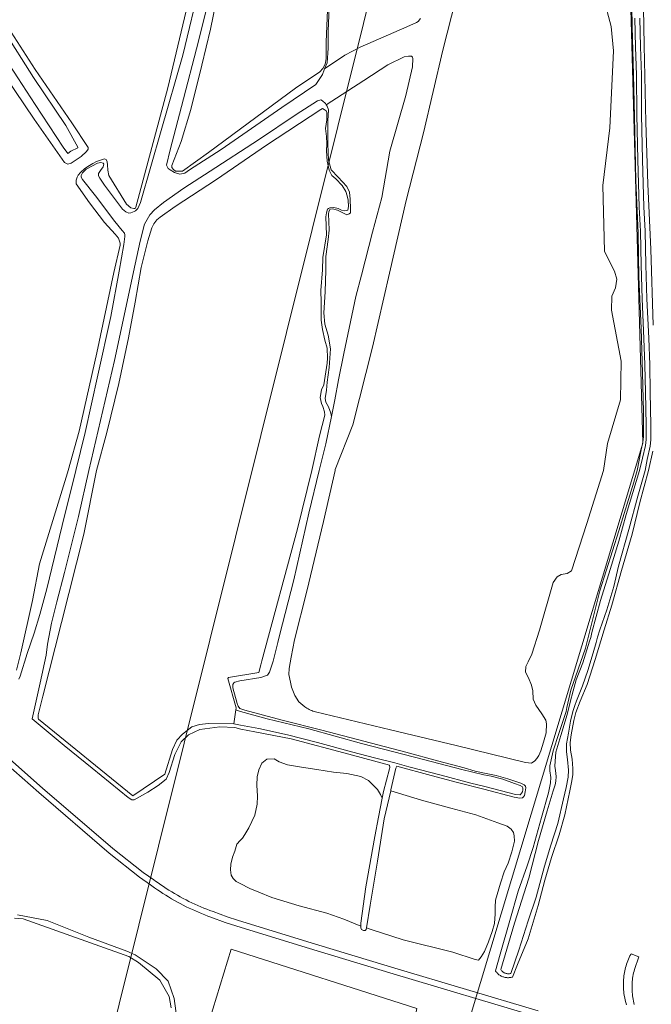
# Model space of a CAD drawing. Header units: metres. Extents: x 250001 to 257773, y 598992 to 609118.
# Tile 632 of 656: x 253727 to 253940, y 606820 to 607152. Entities that reach past the tile are written whole.
import ezdxf
from ezdxf.lldxf.tags import DXFTag

# ---------------------------------------------------------------- set-up
doc = ezdxf.new("R2010")
doc.units = ezdxf.units.M
for name, color, linetype, lineweight in [('B-WE-GR-BOS_LOOF-GV', 252, 'Continuous', 13), ('B-WE-GR-GROENVOORZIENING-GV', 252, 'Continuous', 18), ('B-WE-KG-GRENS_PERCEEL-G', 150, 'KG-PERCEEL', 18), ('B-WE-OG-WATER-GV', 252, 'Continuous', 18), ('B-WE-OG-WATER_SLOOT-GV', 252, 'Continuous', 18), ('B-WE-VH-ONVERHARD-GV', 252, 'Continuous', 18), ('X-XX-AL-REFERENTIE-G', 7, 'Continuous', 18)]:
    doc.layers.add(name, color=color, linetype=linetype, lineweight=lineweight)
doc.styles.get("Standard").update_dxf_attribs({"font": 'NLCS-ISO.ttf'})
tags = doc.linetypes.add('KG-PERCEEL', pattern='A,5.5,-2,["P",Standard,S=1.8,R=0,X=-0.5,Y=-0.9],-2,5.5,-2,[5,NLCS.SHX,S=0.75,R=0,X=0,Y=0],-2', length=19).pattern_tags.tags
tags[6] = DXFTag(74, 10)

# ---------------------------------------------------------------- blocks, each defined once
blk = doc.blocks.new('BS2021-132-Xref-KAD-20210617')
at = {"layer": 'B-WE-KG-GRENS_PERCEEL-G', "flags": 128}
for points in [[(253587.69, 606125.78), (253774.016, 606873.424), (253886.27, 607323.85)], [(253946.01, 607270.08), (253930.49, 607253.25), (253937.27, 607009.28), (253663.87, 606101.65), (253650.32, 606086.26)]]:
    blk.add_lwpolyline(points, dxfattribs=at)
blk = doc.blocks.new('BS2021-132-Xref-BGT-GRIJS-20210617-aangepast')
at = {"layer": 'B-WE-GR-BOS_LOOF-GV', "flags": 128}
for points in [[(253831.604, 607158.817), (253831.184, 607148.207), (253831.248, 607142.405), (253830.811, 607137.417), (253829.974, 607135.421), (253836.82, 607139.959), (253841.981, 607142.696), (253857.741, 607149.594), (253860.956, 607151.01), (253861.499, 607151.329), (253862.267, 607152.329)], [(253877.138, 607170.43), (253869.885, 607141.708), (253863.309, 607113.804), (253857.533, 607091.071), (253851.898, 607066.571), (253846.129, 607041.662), (253839.548, 607015.39), (253833.601, 607000.434), (253833.503, 607000), (253829.618, 606982.808), (253824.045, 606959.346), (253819.834, 606942.94), (253818.777, 606937.139), (253818.051, 606933.314), (253817.981, 606931.267), (253818.453, 606928.703), (253818.887, 606926.999), (253819.955, 606924.172), (253821.316, 606922.067), (253823.361, 606920.364), (253823.663, 606920.166), (253824.047, 606919.935), (253824.438, 606919.718), (253824.836, 606919.514), (253825.242, 606919.325), (253825.654, 606919.151), (253826.073, 606918.992), (253826.496, 606918.847), (253826.925, 606918.718), (253852.157, 606912.659), (253874.392, 606907.381), (253897.673, 606901.692), (253899.693, 606901.427), (253900.801, 606902.2), (253901.492, 606902.971), (253902.251, 606903.95), (253902.867, 606905.555), (253903.751, 606908.483), (253904.635, 606911.621), (253904.823, 606914.684), (253904.536, 606915.935), (253903.27, 606918.014), (253901.162, 606920.923), (253900.313, 606923.005), (253900.155, 606925.787), (253899.725, 606927.733), (253898.734, 606930.231), (253897.747, 606932.034), (253897.873, 606933.983), (253898.559, 606935.519), (253899.794, 606938.172), (253902.384, 606946.262), (253907.008, 606962.299), (253908.386, 606964.256), (253909.773, 606964.962), (253911.719, 606965.392), (253913.244, 606966.238), (253918.426, 606982.139), (253923.998, 607000), (253925.393, 607009.135), (253929.699, 607023.838), (253929.929, 607036.896), (253926.746, 607054.024), (253926.867, 607058.785), (253928.082, 607061.645), (253928.481, 607064.503), (253927.656, 607067.22), (253926.698, 607069.122), (253924.37, 607074.011), (253923.756, 607096.043), (253926.142, 607115.501), (253927.42, 607141.484), (253926.578, 607149.642), (253923.962, 607159.426)]]:
    blk.add_lwpolyline(points, dxfattribs=at)
for points in [[(253859.605, 607139.368), (253859.286, 607139.684), (253858.289, 607139.681), (253856.839, 607139.404), (253851.271, 607136.757), (253843.217, 607131.517), (253830.548, 607123.27), (253830.822, 607122.829), (253831.302, 607121.606), (253831.109, 607117.933), (253831.121, 607114.396), (253831.067, 607109.975), (253831.288, 607104.67), (253832.25, 607101.409), (253834.571, 607098.899), (253837.438, 607095.78), (253838.396, 607093.81), (253838.608, 607091.43), (253838.754, 607088.234), (253838.758, 607086.874), (253838.283, 607086.532), (253837.468, 607086.258), (253834.334, 607087.744), (253832.701, 607088.215), (253831.817, 607088.144), (253831.411, 607087.326), (253831.346, 607086.374), (253831.422, 607083.994), (253831.567, 607081.001), (253831.169, 607077.939), (253830.439, 607072.156), (253830.454, 607067.531), (253830.137, 607060.252), (253829.683, 607053.177), (253830.036, 607049.369), (253831.204, 607045.7), (253831.966, 607041.077), (253831.579, 607034.75), (253830.846, 607029.851), (253830.583, 607027.129), (253830.183, 607024.339), (253830.459, 607023.116), (253831.349, 607021.486), (253832.104, 607019.38), (253832.311, 607018.225), (253833.495, 607023.896), (253834.652, 607030.61), (253836.437, 607039.503), (253840.502, 607058.694), (253842.384, 607065.818), (253846.1, 607080.384), (253849.237, 607092.046), (253851.998, 607107.697), (253857.334, 607126.394), (253859.661, 607136.058), (253859.788, 607138.915)], [(253814.721, 606901.864), (253813.044, 606902.827), (253810.539, 606902.81), (253808.878, 606901.407), (253807.78, 606899.173), (253807.239, 606896.804), (253807.119, 606894.019), (253807.422, 606890.333), (253807.231, 606887.618), (253806.491, 606883.924), (253804.432, 606879.596), (253803.055, 606877.36), (253802.367, 606876.172), (253801.538, 606875.331), (253800.433, 606874.071), (253799.753, 606871.77), (253798.931, 606869.747), (253798.39, 606867.377), (253798.264, 606865.497), (253798.554, 606863.69), (253799.189, 606862.511), (253800.169, 606861.543), (253801.496, 606860.856), (253804.778, 606859.139), (253807.849, 606857.907), (253812.175, 606856.196), (253821.45, 606853.336), (253830.722, 606850.823), (253836.511, 606848.844), (253842.174, 606846.514), (253842.197, 606847.55), (253843.9, 606859.728), (253846.886, 606876.721), (253848.204, 606883.228), (253849.377, 606889.586), (253848.79, 606890.855), (253847.804, 606892.588), (253846.612, 606893.833), (253844.826, 606895.526), (253842.172, 606896.9), (253837.433, 606897.981), (253832.977, 606898.369), (253827.403, 606899.305), (253822.248, 606900.106), (253817.511, 606900.909)], [(253862.686, 606888.93), (253852.285, 606892.104), (253850.1, 606882.667), (253847.835, 606868.382), (253845.304, 606853.537), (253844.132, 606845.943), (253845.651, 606845.322), (253856.53, 606841.916), (253873.26, 606837.714), (253880.793, 606835.259), (253881.908, 606834.988), (253882.735, 606836.107), (253883.837, 606837.924), (253885.206, 606841.204), (253886.435, 606844.692), (253887.252, 606847.411), (253887.509, 606850.614), (253887.494, 606852.911), (253887.617, 606855.208), (253889.249, 606860.995), (253890.476, 606864.761), (253891.917, 606867.763), (253893.074, 606871.598), (253893.955, 606875.153), (253893.943, 606876.893), (253893.657, 606878.074), (253892.884, 606879.182), (253891.486, 606880.147), (253888.416, 606881.31), (253880.951, 606884.043), (253872.586, 606886.214)], [(253861.041, 606818.798), (253798.49, 606838.755), (253784.927, 606794.236), (253779.254, 606771.173), (253763.627, 606702.032), (253844.801, 606741.469)]]:
    blk.add_lwpolyline(points, close=True, dxfattribs=at)
at = {"layer": 'B-WE-GR-GROENVOORZIENING-GV', "flags": 128}
for points in [[(253901.358, 606816.091), (253853.076, 606830.434), (253823.795, 606839.324), (253800.029, 606846.615), (253796.45, 606847.78), (253791.687, 606849.519), (253790.626, 606849.91), (253789.571, 606850.316), (253788.522, 606850.737), (253787.479, 606851.173), (253786.442, 606851.623), (253785.412, 606852.088), (253784.389, 606852.568), (253783.372, 606853.062), (253782.363, 606853.57), (253781.36, 606854.093), (253780.365, 606854.63), (253779.378, 606855.18), (253778.399, 606855.745), (253777.428, 606856.323), (253776.465, 606856.916), (253775.511, 606857.521), (253774.565, 606858.14), (253773.629, 606858.773), (253772.701, 606859.418), (253771.782, 606860.077), (253771.276, 606860.449), (253767.614, 606862.987), (253757.376, 606871.067), (253733.642, 606891.537), (253719.491, 606903.918)], [(253720.805, 606905.427), (253734.953, 606893.047), (253758.649, 606872.61), (253768.805, 606864.595), (253772.437, 606862.077), (253772.957, 606861.696), (253773.855, 606861.052), (253774.759, 606860.422), (253775.673, 606859.806), (253776.595, 606859.202), (253777.525, 606858.612), (253778.464, 606858.034), (253779.411, 606857.47), (253780.365, 606856.92), (253781.328, 606856.383), (253782.297, 606855.86), (253783.275, 606855.35), (253784.259, 606854.855), (253785.25, 606854.373), (253786.248, 606853.905), (253787.252, 606853.452), (253788.263, 606853.013), (253789.28, 606852.588), (253790.303, 606852.178), (253791.331, 606851.782), (253792.376, 606851.397), (253797.103, 606849.671), (253800.632, 606848.522), (253824.379, 606841.237), (253853.651, 606832.35), (253901.945, 606818.003)], [(253931.78, 606820.009), (253931.559, 606820.799), (253931.353, 606821.594), (253931.163, 606822.392), (253931.1, 606822.675), (253930.994, 606823.254), (253930.904, 606823.836), (253930.829, 606824.421), (253930.771, 606825.007), (253930.728, 606825.594), (253930.702, 606826.183), (253930.691, 606826.772), (253930.697, 606827.361), (253930.718, 606827.949), (253930.756, 606828.537), (253930.809, 606829.124), (253930.878, 606829.709), (253930.964, 606830.291), (253931.064, 606830.872), (253931.181, 606831.449), (253931.313, 606832.023), (253931.461, 606832.593), (253931.625, 606833.159), (253931.803, 606833.721), (253931.997, 606834.277), (253932.206, 606834.828), (253932.429, 606835.373), (253932.668, 606835.911), (253932.921, 606836.443), (253933.188, 606836.968), (253933.306, 606837.189), (253935.935, 606836.143), (253934.451, 606831.906), (253934.297, 606831.329), (253934.157, 606830.748), (253934.034, 606830.163), (253933.926, 606829.576), (253933.834, 606828.986), (253933.758, 606828.394), (253933.698, 606827.799), (253933.654, 606827.204), (253933.625, 606826.607), (253933.613, 606826.01), (253933.617, 606825.413), (253933.636, 606824.816), (253933.672, 606824.22), (253933.723, 606823.625), (253933.791, 606823.031), (253933.874, 606822.44), (253933.973, 606821.851), (253934.089, 606821.265), (253934.219, 606820.682), (253934.365, 606820.103)], [(253788.166, 607164.807), (253782.214, 607140.026), (253774.948, 607114.606), (253767.905, 607090.365), (253767.049, 607088.322), (253766.236, 607087.503), (253765.783, 607087.32), (253764.696, 607086.863), (253763.97, 607086.77), (253763.017, 607087.22), (253761.925, 607088.124), (253755.823, 607096.177), (253754.228, 607098.53), (253753.817, 607099.3), (253753.814, 607100.162), (253754.401, 607101.116), (253755.304, 607102.389), (253755.528, 607103.251), (253755.391, 607103.613), (253754.573, 607103.883), (253753.486, 607103.562), (253749.592, 607101.554), (253748.372, 607100.326), (253747.921, 607099.508), (253747.922, 607098.918), (253748.424, 607098.104), (253752.75, 607092.584), (253759.263, 607083.988), (253761.767, 607080.958), (253762.495, 607080.053), (253762.679, 607079.419), (253762.681, 607078.874), (253762.281, 607076.243), (253760.722, 607067.213), (253757.959, 607051.92), (253753.532, 607032.223), (253749.285, 607012.845), (253746.138, 607000), (253741.555, 606981.464), (253736.313, 606960.165), (253733.959, 606951.506), (253732.06, 606945.199), (253729.726, 606938.381), (253727.366, 606930.787), (253726.872, 606929.688)], [(253713.063, 607152.431), (253714.976, 607149.806), (253723.634, 607136.818), (253732.385, 607123.422), (253741.909, 607108.985), (253743.413, 607106.858), (253744.453, 607107.632), (253746.808, 607108.728), (253746.852, 607109.046), (253742.747, 607116.289), (253731.857, 607132.445), (253721.601, 607148.603), (253715.679, 607157.065)], [(253862.267, 607152.329), (253861.499, 607151.329), (253860.956, 607151.01), (253857.741, 607149.594), (253841.981, 607142.696), (253836.82, 607139.959), (253829.974, 607135.421), (253829.821, 607135.056), (253829.236, 607133.513), (253828.154, 607131.832), (253827.071, 607130.106), (253815.536, 607122.362), (253795.135, 607108.198), (253784.458, 607101.364), (253782.874, 607100.271), (253781.198, 607099.858), (253779.383, 607100.441), (253777.929, 607101.389), (253777.293, 607101.84), (253776.746, 607102.926), (253777.908, 607108.098), (253781.806, 607122.753), (253787.448, 607144.759), (253793.804, 607170.121)], [(253937.323, 607162.342), (253937.746, 607143.214), (253938.327, 607117.377), (253938.938, 607096.572), (253939.959, 607074.635), (253940.766, 607048.981)], [(253940.675, 607006.596), (253939.224, 607000), (253936.266, 606989.25), (253933.692, 606978.539), (253930.031, 606966.364), (253926.806, 606954.63), (253924.201, 606946.298), (253921.199, 606936.335), (253918.468, 606927.971), (253916.126, 606922.287), (253914.649, 606918.473), (253913.962, 606915.775), (253913.056, 606910.915), (253912.791, 606908.392), (253912.871, 606905.825), (253913.471, 606902.744), (253913.696, 606899.598), (253913.679, 606897.5), (253913.242, 606894.898), (253912.634, 606892.138), (253910.935, 606884.016), (253909.054, 606877.318), (253906.491, 606869.659), (253904.178, 606862.05), (253901.939, 606853.502), (253898.57, 606842.269), (253895.031, 606833.602), (253893.368, 606829.363), (253893.095, 606829.285), (253892.818, 606829.222), (253892.538, 606829.175), (253892.255, 606829.144), (253891.971, 606829.128), (253891.687, 606829.128), (253891.403, 606829.145), (253891.12, 606829.177), (253890.839, 606829.225), (253890.562, 606829.288), (253890.288, 606829.367), (253890.019, 606829.461), (253889.756, 606829.57), (253889.499, 606829.694), (253889.25, 606829.831), (253889.009, 606829.983), (253888.776, 606830.147), (253888.553, 606830.324), (253888.34, 606830.514), (253888.138, 606830.715), (253887.948, 606830.927), (253887.77, 606831.149), (253887.605, 606831.38), (253887.576, 606831.423), (253889.198, 606837.055), (253892.4, 606848.363), (253895.276, 606858.278), (253898.225, 606866.784), (253900.251, 606872.963), (253903.142, 606883.078), (253905.419, 606891.455), (253906.163, 606894.826), (253906.198, 606896.643), (253905.949, 606898.786), (253905.859, 606900.477), (253907.046, 606905.558), (253908.991, 606911.367), (253911.39, 606918.8), (253911.62, 606920.13), (253912.99, 606926.04), (253917.97, 606940.18), (253922.81, 606959.51), (253929.12, 606979.66), (253934.27, 606996.16), (253935.36, 607000), (253936.596, 607006.447), (253937.266, 607009.577), (253937.486, 607011.482), (253937.46, 607019.823), (253937.1, 607032.922), (253936.644, 607048.016), (253935.864, 607065.193), (253935.636, 607079.97), (253934.945, 607097.783), (253934.422, 607119.359), (253934.06, 607133.501), (253933.646, 607149.683), (253933.31, 607169.808)], [(253923.962, 607159.426), (253926.578, 607149.642), (253927.42, 607141.484), (253926.142, 607115.501), (253923.756, 607096.043), (253924.37, 607074.011), (253926.698, 607069.122), (253927.656, 607067.22), (253928.481, 607064.503), (253928.082, 607061.645), (253926.867, 607058.785), (253926.746, 607054.024), (253929.929, 607036.896), (253929.699, 607023.838), (253925.393, 607009.135), (253923.998, 607000), (253918.426, 606982.139), (253913.244, 606966.238), (253911.719, 606965.392), (253909.773, 606964.962), (253908.386, 606964.256), (253907.008, 606962.299), (253902.384, 606946.262), (253899.794, 606938.172), (253898.559, 606935.519), (253897.873, 606933.983), (253897.747, 606932.034), (253898.734, 606930.231), (253899.725, 606927.733), (253900.155, 606925.787), (253900.313, 606923.005), (253901.162, 606920.923), (253903.27, 606918.014), (253904.536, 606915.935), (253904.823, 606914.684), (253904.635, 606911.621), (253903.751, 606908.483), (253902.867, 606905.555), (253902.251, 606903.95), (253901.492, 606902.971), (253900.801, 606902.2), (253899.693, 606901.427), (253897.673, 606901.692), (253874.392, 606907.381), (253852.157, 606912.659), (253826.925, 606918.718), (253826.496, 606918.847), (253826.073, 606918.992), (253825.654, 606919.151), (253825.242, 606919.325), (253824.836, 606919.514), (253824.438, 606919.718), (253824.047, 606919.935), (253823.663, 606920.166), (253823.361, 606920.364), (253821.316, 606922.067), (253819.955, 606924.172), (253818.887, 606926.999), (253818.453, 606928.703), (253817.981, 606931.267), (253818.051, 606933.314), (253818.777, 606937.139), (253819.834, 606942.94), (253824.045, 606959.346), (253829.618, 606982.808), (253833.503, 607000), (253833.601, 607000.434), (253839.548, 607015.39), (253846.129, 607041.662), (253851.898, 607066.571), (253857.533, 607091.071), (253863.309, 607113.804), (253869.885, 607141.708), (253877.138, 607170.43)], [(253726.476, 606850.336), (253736.432, 606848.383), (253750.546, 606842.794), (253763.292, 606838.073), (253766.181, 606836.793), (253773.181, 606832.08), (253777.311, 606827.911), (253779.292, 606822.069), (253780.213, 606815.514)]]:
    blk.add_lwpolyline(points, dxfattribs=at)
for points in [[(253882.735, 606836.107), (253881.908, 606834.988), (253880.793, 606835.259), (253873.26, 606837.714), (253856.53, 606841.916), (253845.651, 606845.322), (253844.132, 606845.943), (253844.044, 606845.37), (253843.701, 606845.055), (253843.138, 606845.051), (253842.431, 606845.422), (253842.161, 606845.906), (253842.174, 606846.514), (253836.511, 606848.844), (253830.722, 606850.823), (253821.45, 606853.336), (253812.175, 606856.196), (253807.849, 606857.907), (253804.778, 606859.139), (253801.496, 606860.856), (253800.169, 606861.543), (253799.189, 606862.511), (253798.554, 606863.69), (253798.264, 606865.497), (253798.39, 606867.377), (253798.931, 606869.747), (253799.753, 606871.77), (253800.433, 606874.071), (253801.538, 606875.331), (253802.367, 606876.172), (253803.055, 606877.36), (253804.432, 606879.596), (253806.491, 606883.924), (253807.231, 606887.618), (253807.422, 606890.333), (253807.119, 606894.019), (253807.239, 606896.804), (253807.78, 606899.173), (253808.878, 606901.407), (253810.539, 606902.81), (253813.044, 606902.827), (253814.721, 606901.864), (253817.511, 606900.909), (253822.248, 606900.106), (253827.403, 606899.305), (253832.977, 606898.369), (253837.433, 606897.981), (253842.172, 606896.9), (253844.826, 606895.526), (253846.612, 606893.833), (253847.804, 606892.588), (253848.79, 606890.855), (253849.377, 606889.586), (253849.806, 606891.913), (253851.916, 606899.458), (253851.959, 606899.913), (253851.86, 606900.77), (253838.197, 606904.499), (253818.684, 606909.644), (253806.439, 606911.973), (253801.72, 606912.849), (253799.697, 606913.431), (253794.622, 606913.647), (253787.957, 606912.819), (253784.149, 606910.977), (253781.66, 606908.643), (253779.559, 606904.37), (253777.565, 606898.25), (253776.64, 606896.083), (253773.899, 606893.841), (253770.438, 606891.626), (253765.789, 606889.089), (253765.038, 606889.022), (253763.78, 606889.89), (253751.688, 606899.767), (253742.211, 606907.375), (253731.409, 606916.384), (253731.834, 606918.36), (253734.083, 606928.49), (253736.181, 606937.836), (253736.564, 606941.471), (253737.924, 606948.652), (253739.786, 606955.835), (253742.319, 606965.686), (253747.078, 606984.507), (253750.576, 607000), (253759.156, 607037.062), (253766.194, 607069.596), (253767.869, 607077.356), (253769.28, 607083.074), (253771.038, 607086.208), (253772.665, 607087.845), (253775.65, 607090.304), (253782.572, 607095.223), (253791.396, 607100.896), (253807.686, 607111.423), (253820.378, 607119.965), (253827.551, 607124.655), (253828.707, 607124.931), (253829.252, 607124.593), (253830.275, 607123.712), (253830.548, 607123.27), (253843.217, 607131.517), (253851.271, 607136.757), (253856.839, 607139.404), (253858.289, 607139.681), (253859.286, 607139.684), (253859.605, 607139.368), (253859.788, 607138.915), (253859.661, 607136.058), (253857.334, 607126.394), (253851.998, 607107.697), (253849.237, 607092.046), (253846.1, 607080.384), (253842.384, 607065.818), (253840.502, 607058.694), (253836.437, 607039.503), (253834.652, 607030.61), (253833.495, 607023.896), (253832.311, 607018.225), (253830.436, 607009.036), (253828.164, 607000), (253824.648, 606985.624), (253819.569, 606963.168), (253814.81, 606944.425), (253814.215, 606942.119), (253812.676, 606935.846), (253811.448, 606932.111), (253810.751, 606931.088), (253808.548, 606930.322), (253801.463, 606929.131), (253799.759, 606928.76), (253799.369, 606928.538), (253799.013, 606927.956), (253799.083, 606926.782), (253800.496, 606921.531), (253800.816, 606920.593), (253801.386, 606919.873), (253803.084, 606919.24), (253815.726, 606915.944), (253829.073, 606912.557), (253843.206, 606908.801), (253857.354, 606905.122), (253868.053, 606902.188), (253877.009, 606899.853), (253880.79, 606898.782), (253883.848, 606898.083), (253887.799, 606897.279), (253891.768, 606896.194), (253896.115, 606894.674), (253897.231, 606894.086), (253897.688, 606893.635), (253897.786, 606893.088), (253897.622, 606891.74), (253897.38, 606890.58), (253897.008, 606890.029), (253896.681, 606889.777), (253895.82, 606889.645), (253893.908, 606889.914), (253883.618, 606892.663), (253874.803, 606894.922), (253865.957, 606897.258), (253854.286, 606900.42), (253854.009, 606899.729), (253852.352, 606892.39), (253852.285, 606892.104), (253862.686, 606888.93), (253872.586, 606886.214), (253880.951, 606884.043), (253888.416, 606881.31), (253891.486, 606880.147), (253892.884, 606879.182), (253893.657, 606878.074), (253893.943, 606876.893), (253893.955, 606875.153), (253893.074, 606871.598), (253891.917, 606867.763), (253890.476, 606864.761), (253889.249, 606860.995), (253887.617, 606855.208), (253887.494, 606852.911), (253887.509, 606850.614), (253887.252, 606847.411), (253886.435, 606844.692), (253885.206, 606841.204), (253883.837, 606837.924)], [(253784.927, 606794.236), (253798.49, 606838.755), (253861.041, 606818.798), (253844.801, 606741.469), (253763.627, 606702.032), (253779.254, 606771.173)]]:
    blk.add_lwpolyline(points, close=True, dxfattribs=at)
at = {"layer": 'B-WE-OG-WATER-GV', "flags": 128}
for points in [[(253722.362, 607150.944), (253732.435, 607135.194), (253744.737, 607117.23), (253750.341, 607108.903), (253750.343, 607108.314), (253749.711, 607107.495), (253747.902, 607105.902), (253744.553, 607103.579), (253743.466, 607103.258), (253742.285, 607103.798), (253732.08, 607118.414), (253718.685, 607138.098)], [(253726.124, 606932.74), (253727.616, 606938.63), (253731.533, 606956.263), (253733.921, 606968.597), (253743.341, 606999.244), (253743.55, 607000), (253747.24, 607013.334), (253753.209, 607039.739), (253758.972, 607066.756), (253761.05, 607075.944), (253761.048, 607076.692), (253760.842, 607077.372), (253760.567, 607078.391), (253759.406, 607079.679), (253755.857, 607083.612), (253750.736, 607090.193), (253746.295, 607096.639), (253746.291, 607097.931), (253746.56, 607098.884), (253746.966, 607099.566), (253747.744, 607100.425), (253749.206, 607101.802), (253750.741, 607102.863), (253751.888, 607103.494), (253753.14, 607104.142), (253755.789, 607105.034), (253756.334, 607104.832), (253756.745, 607104.017), (253756.815, 607103.065), (253756.957, 607101.298), (253757.235, 607099.462), (253763.251, 607089.756), (253764.682, 607088.605), (253765.635, 607088.336), (253766.111, 607088.337), (253766.382, 607088.814), (253777.135, 607128.973), (253785.591, 607164.499)], [(253793.427, 607158.12), (253791.507, 607148.82), (253788.599, 607136.661), (253784.884, 607121.689), (253781.654, 607110.934), (253778.461, 607102.809), (253778.509, 607102.174), (253779.055, 607101.496), (253779.691, 607100.954), (253780.689, 607100.866), (253781.46, 607100.869), (253782.049, 607100.916), (253790.824, 607107.155), (253820.177, 607128.873), (253828.411, 607134.385), (253829.45, 607135.477), (253830.171, 607137.02), (253830.528, 607138.79), (253830.555, 607144.411), (253830.974, 607155.248)], [(253934.614, 607152.431), (253934.826, 607142.731), (253935.173, 607133.393), (253935.262, 607119.929), (253935.537, 607104.743), (253936.041, 607088.833), (253936.475, 607080.674), (253936.647, 607069.296), (253937.001, 607057.873), (253937.633, 607044.547), (253937.978, 607035.617), (253938.144, 607026.415), (253938.36, 607015.309), (253938.376, 607010.503), (253938.155, 607008.508), (253937.127, 607004.153), (253936.135, 607000), (253931.669, 606985.229), (253929.161, 606976.288), (253926.219, 606966.717), (253922.986, 606956.251), (253920.115, 606945.444), (253919.703, 606943.797), (253919.336, 606942.573), (253917.005, 606935.261), (253914.773, 606929.484), (253913.765, 606925.844), (253912.82, 606921.986), (253911.721, 606917.798), (253909.639, 606910.722), (253907.97, 606905.153), (253907.677, 606902.097), (253907.578, 606900.453), (253907.808, 606898.998), (253908.025, 606896.948), (253907.926, 606895.382), (253907.684, 606894.143), (253907.087, 606892.072), (253905.018, 606885.373), (253902.126, 606875.363), (253898.782, 606862.721), (253893.984, 606847.453), (253889.345, 606831.858), (253889.361, 606831.835), (253889.501, 606831.653), (253889.654, 606831.48), (253889.818, 606831.319), (253889.993, 606831.169), (253890.178, 606831.032), (253890.372, 606830.908), (253890.574, 606830.798), (253890.783, 606830.702), (253890.998, 606830.621), (253891.219, 606830.555), (253891.443, 606830.505), (253891.671, 606830.47), (253891.9, 606830.451), (253892.13, 606830.448), (253892.36, 606830.461), (253892.589, 606830.49), (253892.814, 606830.535), (253895.502, 606838.351), (253898.644, 606848.315), (253901.253, 606856.271), (253904.079, 606866.749), (253906.255, 606873.826), (253908.57, 606881.122), (253910.502, 606889.449), (253911.416, 606893.26), (253912.098, 606896.678), (253912.238, 606899.043), (253911.854, 606902.626), (253911.492, 606905.255), (253911.536, 606907.932), (253912.217, 606911.554), (253912.894, 606915.551), (253913.655, 606918.797), (253914.299, 606920.822), (253914.915, 606922.407), (253916.964, 606927.463), (253918.698, 606932.704), (253920.474, 606938.619), (253921.5, 606942.086), (253921.942, 606943.874), (253922.771, 606946.323), (253925.137, 606953.056), (253927.432, 606960.963), (253929.061, 606967.847), (253932.58, 606980.115), (253935.557, 606991.409), (253938.008, 607000), (253938.683, 607003.783), (253939.735, 607008.235), (253939.976, 607010.418), (253939.96, 607015.327), (253939.743, 607026.445), (253939.578, 607035.662), (253939.231, 607044.616), (253938.6, 607057.935), (253938.247, 607069.333), (253938.074, 607080.729), (253937.639, 607088.901), (253937.136, 607104.783), (253936.861, 607119.949), (253936.773, 607133.428), (253936.426, 607142.778), (253936.214, 607152.472)], [(253778.261, 606818.944), (253777.58, 606822.836), (253774.503, 606828.309), (253767.314, 606834.237), (253764, 606836.26), (253728.367, 606848.988), (253725.52, 606849.141)]]:
    blk.add_lwpolyline(points, dxfattribs=at)
for points in [[(253829.868, 607121.737), (253829.323, 607122.007), (253828.775, 607121.725), (253810.384, 607109.629), (253793.555, 607098.082), (253779.643, 607088.993), (253774.554, 607085.372), (253773.4, 607084.552), (253772.385, 607083.189), (253771.777, 607081.827), (253770.363, 607077.402), (253768.215, 607068.418), (253766.144, 607056.782), (253763.938, 607044.806), (253760.655, 607029.358), (253756.559, 607012.887), (253753.148, 607000), (253748.806, 606978.631), (253741.352, 606948.866), (253735.047, 606923.979), (253733.455, 606917.671), (253733.388, 606917.201), (253733.391, 606916.748), (253733.445, 606916.523), (253733.575, 606916.221), (253765.405, 606890.469), (253776.178, 606897.704), (253778.712, 606906.013), (253780.148, 606909.194), (253782.066, 606911.17), (253785.198, 606913.63), (253787.792, 606914.396), (253790.862, 606914.799), (253799.376, 606914.727), (253800.102, 606919.395), (253800.209, 606920.081), (253797.397, 606929.958), (253797.562, 606930.334), (253807.799, 606931.962), (253808.446, 606934.53), (253808.855, 606935.854), (253820.803, 606980.333), (253825.651, 607000), (253828.315, 607011.696), (253830.061, 607018.639), (253829.921, 607019.863), (253829.439, 607021.629), (253828.96, 607022.58), (253828.546, 607024.619), (253828.945, 607027.204), (253829.688, 607028.907), (253830.821, 607036.255), (253830.951, 607037.956), (253830.805, 607041.22), (253830.116, 607044.006), (253829.288, 607047.607), (253828.87, 607050.734), (253828.793, 607053.726), (253828.783, 607056.787), (253828.771, 607060.731), (253829.293, 607067.669), (253829.415, 607071.818), (253830.615, 607079.507), (253830.392, 607085.491), (253830.591, 607086.852), (253830.996, 607088.077), (253831.267, 607088.282), (253831.742, 607088.555), (253833.102, 607088.696), (253834.531, 607088.36), (253835.689, 607087.82), (253836.71, 607087.551), (253837.322, 607087.621), (253837.797, 607087.826), (253837.997, 607088.983), (253837.99, 607091.159), (253837.578, 607092.654), (253837.097, 607094.081), (253835.935, 607096.049), (253833.819, 607098.355), (253832.455, 607099.507), (253831.498, 607101.272), (253830.808, 607104.262), (253830.593, 607107.798), (253830.721, 607110.178), (253830.577, 607112.626), (253830.297, 607115.277), (253830.763, 607118.271), (253830.756, 607120.652), (253830.55, 607121.263)], [(253801.698, 606918.878), (253800.102, 606919.395), (253799.376, 606914.727), (253801.632, 606914.192), (253807.781, 606913.079), (253817.44, 606910.952), (253827.604, 606908.343), (253839.494, 606905.134), (253846.757, 606903.21), (253853.611, 606901.519), (253858.332, 606900.235), (253869.312, 606897.35), (253879.273, 606894.661), (253883.977, 606893.597), (253889.671, 606892.101), (253894.33, 606890.832), (253895.818, 606890.733), (253895.875, 606890.771), (253896.026, 606890.887), (253896.167, 606891.015), (253896.297, 606891.154), (253896.415, 606891.304), (253896.519, 606891.463), (253896.61, 606891.631), (253896.687, 606891.805), (253896.749, 606891.985), (253896.795, 606892.17), (253896.826, 606892.358), (253896.84, 606892.547), (253896.839, 606892.738), (253896.822, 606892.928), (253896.789, 606893.115), (253896.74, 606893.299), (253896.677, 606893.479), (253895.969, 606893.897), (253894.054, 606894.62), (253890.083, 606896.065), (253886.146, 606897.087), (253883.653, 606897.525), (253876.251, 606899.291), (253863.828, 606902.496), (253842.481, 606908.098), (253824.676, 606912.942), (253810.671, 606916.386)]]:
    blk.add_lwpolyline(points, close=True, dxfattribs=at)
at = {"layer": 'B-WE-OG-WATER_SLOOT-GV', "flags": 128}
for points in [[(253715.679, 607157.065), (253721.601, 607148.603), (253731.857, 607132.445), (253742.747, 607116.289), (253746.852, 607109.046), (253746.808, 607108.728), (253744.453, 607107.632), (253743.413, 607106.858), (253741.909, 607108.985), (253732.385, 607123.422), (253723.634, 607136.818), (253714.976, 607149.806), (253713.063, 607152.431)], [(253726.872, 606929.688), (253727.366, 606930.787), (253729.726, 606938.381), (253732.06, 606945.199), (253733.959, 606951.506), (253736.313, 606960.165), (253741.555, 606981.464), (253746.138, 607000), (253749.285, 607012.845), (253753.532, 607032.223), (253757.959, 607051.92), (253760.722, 607067.213), (253762.281, 607076.243), (253762.681, 607078.874), (253762.679, 607079.419), (253762.495, 607080.053), (253761.767, 607080.958), (253759.263, 607083.988), (253752.75, 607092.584), (253748.424, 607098.104), (253747.922, 607098.918), (253747.921, 607099.508), (253748.372, 607100.326), (253749.592, 607101.554), (253753.486, 607103.562), (253754.573, 607103.883), (253755.391, 607103.613), (253755.528, 607103.251), (253755.304, 607102.389), (253754.401, 607101.116), (253753.814, 607100.162), (253753.817, 607099.3), (253754.228, 607098.53), (253755.823, 607096.177), (253761.925, 607088.124), (253763.017, 607087.22), (253763.97, 607086.77), (253764.696, 607086.863), (253765.783, 607087.32), (253766.236, 607087.503), (253767.049, 607088.322), (253767.905, 607090.365), (253774.948, 607114.606), (253782.214, 607140.026), (253788.166, 607164.807)], [(253785.591, 607164.499), (253777.135, 607128.973), (253766.382, 607088.814), (253766.111, 607088.337), (253765.635, 607088.336), (253764.682, 607088.605), (253763.251, 607089.756), (253757.235, 607099.462), (253756.957, 607101.298), (253756.815, 607103.065), (253756.745, 607104.017), (253756.334, 607104.832), (253755.789, 607105.034), (253753.14, 607104.142), (253751.888, 607103.494), (253750.741, 607102.863), (253749.206, 607101.802), (253747.744, 607100.425), (253746.966, 607099.566), (253746.56, 607098.884), (253746.291, 607097.931), (253746.295, 607096.639), (253750.736, 607090.193), (253755.857, 607083.612), (253759.406, 607079.679), (253760.567, 607078.391), (253760.842, 607077.372), (253761.048, 607076.692), (253761.05, 607075.944), (253758.972, 607066.756), (253753.209, 607039.739), (253747.24, 607013.334), (253743.55, 607000), (253743.341, 606999.244), (253733.921, 606968.597), (253731.533, 606956.263), (253727.616, 606938.63), (253726.124, 606932.74)], [(253718.685, 607138.098), (253732.08, 607118.414), (253742.285, 607103.798), (253743.466, 607103.258), (253744.553, 607103.579), (253747.902, 607105.902), (253749.711, 607107.495), (253750.343, 607108.314), (253750.341, 607108.903), (253744.737, 607117.23), (253732.435, 607135.194), (253722.362, 607150.944)], [(253793.804, 607170.121), (253787.448, 607144.759), (253781.806, 607122.753), (253777.908, 607108.098), (253776.746, 607102.926), (253777.293, 607101.84), (253777.929, 607101.389), (253779.383, 607100.441), (253781.198, 607099.858), (253782.874, 607100.271), (253784.458, 607101.364), (253795.135, 607108.198), (253815.536, 607122.362), (253827.071, 607130.106), (253828.154, 607131.832), (253829.236, 607133.513), (253829.821, 607135.056), (253829.974, 607135.421), (253830.811, 607137.417), (253831.248, 607142.405), (253831.184, 607148.207), (253831.604, 607158.817)], [(253830.974, 607155.248), (253830.555, 607144.411), (253830.528, 607138.79), (253830.171, 607137.02), (253829.45, 607135.477), (253828.411, 607134.385), (253820.177, 607128.873), (253790.824, 607107.155), (253782.049, 607100.916), (253781.46, 607100.869), (253780.689, 607100.866), (253779.691, 607100.954), (253779.055, 607101.496), (253778.509, 607102.174), (253778.461, 607102.809), (253781.654, 607110.934), (253784.884, 607121.689), (253788.599, 607136.661), (253791.507, 607148.82), (253793.427, 607158.12)], [(253933.31, 607169.808), (253933.646, 607149.683), (253934.06, 607133.501), (253934.422, 607119.359), (253934.945, 607097.783), (253935.636, 607079.97), (253935.864, 607065.193), (253936.644, 607048.016), (253937.1, 607032.922), (253937.46, 607019.823), (253937.486, 607011.482), (253937.266, 607009.577), (253936.596, 607006.447), (253935.36, 607000), (253934.27, 606996.16), (253929.12, 606979.66), (253922.81, 606959.51), (253917.97, 606940.18), (253912.99, 606926.04), (253911.62, 606920.13), (253911.39, 606918.8), (253908.991, 606911.367), (253907.046, 606905.558), (253905.859, 606900.477), (253905.949, 606898.786), (253906.198, 606896.643), (253906.163, 606894.826), (253905.419, 606891.455), (253903.142, 606883.078), (253900.251, 606872.963), (253898.225, 606866.784), (253895.276, 606858.278), (253892.4, 606848.363), (253889.198, 606837.055), (253887.576, 606831.423), (253887.605, 606831.38), (253887.77, 606831.149), (253887.948, 606830.927), (253888.138, 606830.715), (253888.34, 606830.514), (253888.553, 606830.324), (253888.776, 606830.147), (253889.009, 606829.983), (253889.25, 606829.831), (253889.499, 606829.694), (253889.756, 606829.57), (253890.019, 606829.461), (253890.288, 606829.367), (253890.562, 606829.288), (253890.839, 606829.225), (253891.12, 606829.177), (253891.403, 606829.145), (253891.687, 606829.128), (253891.971, 606829.128), (253892.255, 606829.144), (253892.538, 606829.175), (253892.818, 606829.222), (253893.095, 606829.285), (253893.368, 606829.363), (253895.031, 606833.602), (253898.57, 606842.269), (253901.939, 606853.502), (253904.178, 606862.05), (253906.491, 606869.659), (253909.054, 606877.318), (253910.935, 606884.016), (253912.634, 606892.138), (253913.242, 606894.898), (253913.679, 606897.5), (253913.696, 606899.598), (253913.471, 606902.744), (253912.871, 606905.825), (253912.791, 606908.392), (253913.056, 606910.915), (253913.962, 606915.775), (253914.649, 606918.473), (253916.126, 606922.287), (253918.468, 606927.971), (253921.199, 606936.335), (253924.201, 606946.298), (253926.806, 606954.63), (253930.031, 606966.364), (253933.692, 606978.539), (253936.266, 606989.25), (253939.224, 607000), (253940.675, 607006.596)], [(253940.766, 607048.981), (253939.959, 607074.635), (253938.938, 607096.572), (253938.327, 607117.377), (253937.746, 607143.214), (253937.323, 607162.342)], [(253936.214, 607152.472), (253936.426, 607142.778), (253936.773, 607133.428), (253936.861, 607119.949), (253937.136, 607104.783), (253937.639, 607088.901), (253938.074, 607080.729), (253938.247, 607069.333), (253938.6, 607057.935), (253939.231, 607044.616), (253939.578, 607035.662), (253939.743, 607026.445), (253939.96, 607015.327), (253939.976, 607010.418), (253939.735, 607008.235), (253938.683, 607003.783), (253938.008, 607000), (253935.557, 606991.409), (253932.58, 606980.115), (253929.061, 606967.847), (253927.432, 606960.963), (253925.137, 606953.056), (253922.771, 606946.323), (253921.942, 606943.874), (253921.5, 606942.086), (253920.474, 606938.619), (253918.698, 606932.704), (253916.964, 606927.463), (253914.915, 606922.407), (253914.299, 606920.822), (253913.655, 606918.797), (253912.894, 606915.551), (253912.217, 606911.554), (253911.536, 606907.932), (253911.492, 606905.255), (253911.854, 606902.626), (253912.238, 606899.043), (253912.098, 606896.678), (253911.416, 606893.26), (253910.502, 606889.449), (253908.57, 606881.122), (253906.255, 606873.826), (253904.079, 606866.749), (253901.253, 606856.271), (253898.644, 606848.315), (253895.502, 606838.351), (253892.814, 606830.535), (253892.589, 606830.49), (253892.36, 606830.461), (253892.13, 606830.448), (253891.9, 606830.451), (253891.671, 606830.47), (253891.443, 606830.505), (253891.219, 606830.555), (253890.998, 606830.621), (253890.783, 606830.702), (253890.574, 606830.798), (253890.372, 606830.908), (253890.178, 606831.032), (253889.993, 606831.169), (253889.818, 606831.319), (253889.654, 606831.48), (253889.501, 606831.653), (253889.361, 606831.835), (253889.345, 606831.858), (253893.984, 606847.453), (253898.782, 606862.721), (253902.126, 606875.363), (253905.018, 606885.373), (253907.087, 606892.072), (253907.684, 606894.143), (253907.926, 606895.382), (253908.025, 606896.948), (253907.808, 606898.998), (253907.578, 606900.453), (253907.677, 606902.097), (253907.97, 606905.153), (253909.639, 606910.722), (253911.721, 606917.798), (253912.82, 606921.986), (253913.765, 606925.844), (253914.773, 606929.484), (253917.005, 606935.261), (253919.336, 606942.573), (253919.703, 606943.797), (253920.115, 606945.444), (253922.986, 606956.251), (253926.219, 606966.717), (253929.161, 606976.288), (253931.669, 606985.229), (253936.135, 607000), (253937.127, 607004.153), (253938.155, 607008.508), (253938.376, 607010.503), (253938.36, 607015.309), (253938.144, 607026.415), (253937.978, 607035.617), (253937.633, 607044.547), (253937.001, 607057.873), (253936.647, 607069.296), (253936.475, 607080.674), (253936.041, 607088.833), (253935.537, 607104.743), (253935.262, 607119.929), (253935.173, 607133.393), (253934.826, 607142.731), (253934.614, 607152.431)], [(253780.213, 606815.514), (253779.292, 606822.069), (253777.311, 606827.911), (253773.181, 606832.08), (253766.181, 606836.793), (253763.292, 606838.073), (253750.546, 606842.794), (253736.432, 606848.383), (253726.476, 606850.336)], [(253725.52, 606849.141), (253728.367, 606848.988), (253764, 606836.26), (253767.314, 606834.237), (253774.503, 606828.309), (253777.58, 606822.836), (253778.261, 606818.944)]]:
    blk.add_lwpolyline(points, dxfattribs=at)
for points in [[(253829.252, 607124.593), (253828.707, 607124.931), (253827.551, 607124.655), (253820.378, 607119.965), (253807.686, 607111.423), (253791.396, 607100.896), (253782.572, 607095.223), (253775.65, 607090.304), (253772.665, 607087.845), (253771.038, 607086.208), (253769.28, 607083.074), (253767.869, 607077.356), (253766.194, 607069.596), (253759.156, 607037.062), (253750.576, 607000), (253747.078, 606984.507), (253742.319, 606965.686), (253739.786, 606955.835), (253737.924, 606948.652), (253736.564, 606941.471), (253736.181, 606937.836), (253734.083, 606928.49), (253731.834, 606918.36), (253731.409, 606916.384), (253742.211, 606907.375), (253751.688, 606899.767), (253763.78, 606889.89), (253765.038, 606889.022), (253765.789, 606889.089), (253770.438, 606891.626), (253773.899, 606893.841), (253776.64, 606896.083), (253777.565, 606898.25), (253779.559, 606904.37), (253781.66, 606908.643), (253784.149, 606910.977), (253787.957, 606912.819), (253794.622, 606913.647), (253799.697, 606913.431), (253801.72, 606912.849), (253806.439, 606911.973), (253818.684, 606909.644), (253838.197, 606904.499), (253851.86, 606900.77), (253851.959, 606899.913), (253851.916, 606899.458), (253849.806, 606891.913), (253849.377, 606889.586), (253848.204, 606883.228), (253846.886, 606876.721), (253843.9, 606859.728), (253842.197, 606847.55), (253842.174, 606846.514), (253842.161, 606845.906), (253842.431, 606845.422), (253843.138, 606845.051), (253843.701, 606845.055), (253844.044, 606845.37), (253844.132, 606845.943), (253845.304, 606853.537), (253847.835, 606868.382), (253850.1, 606882.667), (253852.285, 606892.104), (253852.352, 606892.39), (253854.009, 606899.729), (253854.286, 606900.42), (253865.957, 606897.258), (253874.803, 606894.922), (253883.618, 606892.663), (253893.908, 606889.914), (253895.82, 606889.645), (253896.681, 606889.777), (253897.008, 606890.029), (253897.38, 606890.58), (253897.622, 606891.74), (253897.786, 606893.088), (253897.688, 606893.635), (253897.231, 606894.086), (253896.115, 606894.674), (253891.768, 606896.194), (253887.799, 606897.279), (253883.848, 606898.083), (253880.79, 606898.782), (253877.009, 606899.853), (253868.053, 606902.188), (253857.354, 606905.122), (253843.206, 606908.801), (253829.073, 606912.557), (253815.726, 606915.944), (253803.084, 606919.24), (253801.386, 606919.873), (253800.816, 606920.593), (253800.496, 606921.531), (253799.083, 606926.782), (253799.013, 606927.956), (253799.369, 606928.538), (253799.759, 606928.76), (253801.463, 606929.131), (253808.548, 606930.322), (253810.751, 606931.088), (253811.448, 606932.111), (253812.676, 606935.846), (253814.215, 606942.119), (253814.81, 606944.425), (253819.569, 606963.168), (253824.648, 606985.624), (253828.164, 607000), (253830.436, 607009.036), (253832.311, 607018.225), (253832.104, 607019.38), (253831.349, 607021.486), (253830.459, 607023.116), (253830.183, 607024.339), (253830.583, 607027.129), (253830.846, 607029.851), (253831.579, 607034.75), (253831.966, 607041.077), (253831.204, 607045.7), (253830.036, 607049.369), (253829.683, 607053.177), (253830.137, 607060.252), (253830.454, 607067.531), (253830.439, 607072.156), (253831.169, 607077.939), (253831.567, 607081.001), (253831.422, 607083.994), (253831.346, 607086.374), (253831.411, 607087.326), (253831.817, 607088.144), (253832.701, 607088.215), (253834.334, 607087.744), (253837.468, 607086.258), (253838.283, 607086.532), (253838.758, 607086.874), (253838.754, 607088.234), (253838.608, 607091.43), (253838.396, 607093.81), (253837.438, 607095.78), (253834.571, 607098.899), (253832.25, 607101.409), (253831.288, 607104.67), (253831.067, 607109.975), (253831.121, 607114.396), (253831.109, 607117.933), (253831.302, 607121.606), (253830.822, 607122.829), (253830.548, 607123.27), (253830.275, 607123.712)], [(253828.775, 607121.725), (253829.323, 607122.007), (253829.868, 607121.737), (253830.55, 607121.263), (253830.756, 607120.652), (253830.763, 607118.271), (253830.297, 607115.277), (253830.577, 607112.626), (253830.721, 607110.178), (253830.593, 607107.798), (253830.808, 607104.262), (253831.498, 607101.272), (253832.455, 607099.507), (253833.819, 607098.355), (253835.935, 607096.049), (253837.097, 607094.081), (253837.578, 607092.654), (253837.99, 607091.159), (253837.997, 607088.983), (253837.797, 607087.826), (253837.322, 607087.621), (253836.71, 607087.551), (253835.689, 607087.82), (253834.531, 607088.36), (253833.102, 607088.696), (253831.742, 607088.555), (253831.267, 607088.282), (253830.996, 607088.077), (253830.591, 607086.852), (253830.392, 607085.491), (253830.615, 607079.507), (253829.415, 607071.818), (253829.293, 607067.669), (253828.771, 607060.731), (253828.783, 607056.787), (253828.793, 607053.726), (253828.87, 607050.734), (253829.288, 607047.607), (253830.116, 607044.006), (253830.805, 607041.22), (253830.951, 607037.956), (253830.821, 607036.255), (253829.688, 607028.907), (253828.945, 607027.204), (253828.546, 607024.619), (253828.96, 607022.58), (253829.439, 607021.629), (253829.921, 607019.863), (253830.061, 607018.639), (253828.315, 607011.696), (253825.651, 607000), (253820.803, 606980.333), (253808.855, 606935.854), (253808.446, 606934.53), (253807.799, 606931.962), (253797.562, 606930.334), (253797.397, 606929.958), (253800.209, 606920.081), (253800.102, 606919.395), (253801.698, 606918.878), (253810.671, 606916.386), (253824.676, 606912.942), (253842.481, 606908.098), (253863.828, 606902.496), (253876.251, 606899.291), (253883.653, 606897.525), (253886.146, 606897.087), (253890.083, 606896.065), (253894.054, 606894.62), (253895.969, 606893.897), (253896.677, 606893.479), (253896.74, 606893.299), (253896.789, 606893.115), (253896.822, 606892.928), (253896.839, 606892.738), (253896.84, 606892.547), (253896.826, 606892.358), (253896.795, 606892.17), (253896.749, 606891.985), (253896.687, 606891.805), (253896.61, 606891.631), (253896.519, 606891.463), (253896.415, 606891.304), (253896.297, 606891.154), (253896.167, 606891.015), (253896.026, 606890.887), (253895.875, 606890.771), (253895.818, 606890.733), (253894.33, 606890.832), (253889.671, 606892.101), (253883.977, 606893.597), (253879.273, 606894.661), (253869.312, 606897.35), (253858.332, 606900.235), (253853.611, 606901.519), (253846.757, 606903.21), (253839.494, 606905.134), (253827.604, 606908.343), (253817.44, 606910.952), (253807.781, 606913.079), (253801.632, 606914.192), (253799.376, 606914.727), (253790.862, 606914.799), (253787.792, 606914.396), (253785.198, 606913.63), (253782.066, 606911.17), (253780.148, 606909.194), (253778.712, 606906.013), (253776.178, 606897.704), (253765.405, 606890.469), (253733.575, 606916.221), (253733.445, 606916.523), (253733.391, 606916.748), (253733.388, 606917.201), (253733.455, 606917.671), (253735.047, 606923.979), (253741.352, 606948.866), (253748.806, 606978.631), (253753.148, 607000), (253756.559, 607012.887), (253760.655, 607029.358), (253763.938, 607044.806), (253766.144, 607056.782), (253768.215, 607068.418), (253770.363, 607077.402), (253771.777, 607081.827), (253772.385, 607083.189), (253773.4, 607084.552), (253774.554, 607085.372), (253779.643, 607088.993), (253793.555, 607098.082), (253810.384, 607109.629)]]:
    blk.add_lwpolyline(points, close=True, dxfattribs=at)
at = {"layer": 'B-WE-VH-ONVERHARD-GV', "flags": 128}
for points in [[(253719.491, 606903.918), (253733.642, 606891.537), (253757.376, 606871.067), (253767.614, 606862.987), (253771.276, 606860.449), (253771.782, 606860.077), (253772.701, 606859.418), (253773.629, 606858.773), (253774.565, 606858.14), (253775.511, 606857.521), (253776.465, 606856.916), (253777.428, 606856.323), (253778.399, 606855.745), (253779.378, 606855.18), (253780.365, 606854.63), (253781.36, 606854.093), (253782.363, 606853.57), (253783.372, 606853.062), (253784.389, 606852.568), (253785.412, 606852.088), (253786.442, 606851.623), (253787.479, 606851.173), (253788.522, 606850.737), (253789.571, 606850.316), (253790.626, 606849.91), (253791.687, 606849.519), (253796.45, 606847.78), (253800.029, 606846.615), (253823.795, 606839.324), (253853.076, 606830.434), (253901.358, 606816.091)], [(253934.365, 606820.103), (253934.219, 606820.682), (253934.089, 606821.265), (253933.973, 606821.851), (253933.874, 606822.44), (253933.791, 606823.031), (253933.723, 606823.625), (253933.672, 606824.22), (253933.636, 606824.816), (253933.617, 606825.413), (253933.613, 606826.01), (253933.625, 606826.607), (253933.654, 606827.204), (253933.698, 606827.799), (253933.758, 606828.394), (253933.834, 606828.986), (253933.926, 606829.576), (253934.034, 606830.163), (253934.157, 606830.748), (253934.297, 606831.329), (253934.451, 606831.906), (253935.935, 606836.143), (253933.306, 606837.189), (253933.188, 606836.968), (253932.921, 606836.443), (253932.668, 606835.911), (253932.429, 606835.373), (253932.206, 606834.828), (253931.997, 606834.277), (253931.803, 606833.721), (253931.625, 606833.159), (253931.461, 606832.593), (253931.313, 606832.023), (253931.181, 606831.449), (253931.064, 606830.872), (253930.964, 606830.291), (253930.878, 606829.709), (253930.809, 606829.124), (253930.756, 606828.537), (253930.718, 606827.949), (253930.697, 606827.361), (253930.691, 606826.772), (253930.702, 606826.183), (253930.728, 606825.594), (253930.771, 606825.007), (253930.829, 606824.421), (253930.904, 606823.836), (253930.994, 606823.254), (253931.1, 606822.675), (253931.163, 606822.392), (253931.353, 606821.594), (253931.559, 606820.799), (253931.78, 606820.009)], [(253901.945, 606818.003), (253853.651, 606832.35), (253824.379, 606841.237), (253800.632, 606848.522), (253797.103, 606849.671), (253792.376, 606851.397), (253791.331, 606851.782), (253790.303, 606852.178), (253789.28, 606852.588), (253788.263, 606853.013), (253787.252, 606853.452), (253786.248, 606853.905), (253785.25, 606854.373), (253784.259, 606854.855), (253783.275, 606855.35), (253782.297, 606855.86), (253781.328, 606856.383), (253780.365, 606856.92), (253779.411, 606857.47), (253778.464, 606858.034), (253777.525, 606858.612), (253776.595, 606859.202), (253775.673, 606859.806), (253774.759, 606860.422), (253773.855, 606861.052), (253772.957, 606861.696), (253772.437, 606862.077), (253768.805, 606864.595), (253758.649, 606872.61), (253734.953, 606893.047), (253720.805, 606905.427)]]:
    blk.add_lwpolyline(points, dxfattribs=at)

msp = doc.modelspace()

# ---------------------------------------------------------------- block references
at = {"layer": 'X-XX-AL-REFERENTIE-G'}
for name in ['BS2021-132-Xref-BGT-GRIJS-20210617-aangepast', 'BS2021-132-Xref-KAD-20210617']:
    msp.add_blockref(name, (0, 0), dxfattribs=at)

doc.saveas('drawing.dxf')
